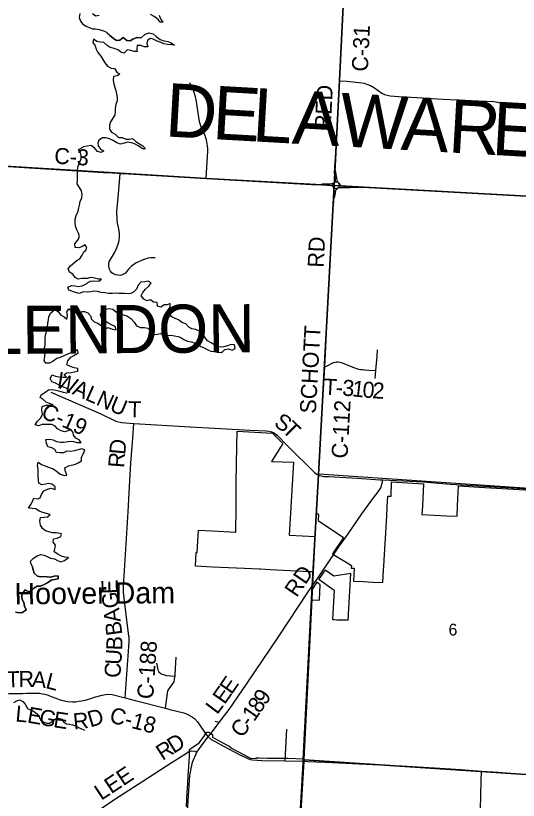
# Model space of a CAD drawing. Extents: x 114843 to 284848, y 317643 to 566895.
# Drawn here: x 239681 to 249076, y 436688 to 451370 of the extents above; entities that cross this region are included whole.
import ezdxf

# ---------------------------------------------------------------- set-up
doc = ezdxf.new("R2010")
doc.units = 0
for name, color, linetype in [('GM_X_City_Street', 7, 'Continuous'), ('GM_X_Corporation', 7, 'Continuous'), ('GM_X_County', 7, 'Continuous'), ('GM_X_County_Road', 7, 'Continuous'), ('GM_X_County_Road_Text', 7, 'Continuous'), ('GM_X_County_Text', 7, 'Continuous'), ('GM_X_Hydro_Text', 7, 'Continuous'), ('GM_X_Major_Lake', 7, 'Continuous'), ('GM_X_Minor_River', 7, 'Continuous'), ('GM_X_Section', 7, 'Continuous'), ('GM_X_Section_Text', 7, 'Continuous'), ('GM_X_Township', 7, 'Continuous'), ('GM_X_Township_Road', 7, 'Continuous'), ('GM_X_Township_Road_Text', 7, 'Continuous'), ('GM_X_Township_Text', 7, 'Continuous')]:
    doc.layers.add(name, color=color, linetype=linetype)

msp = doc.modelspace()

# ---------------------------------------------------------------- linework, layer by layer
at = {"layer": 'GM_X_City_Street'}
msp.add_lwpolyline([(248232, 434421), (248235, 434514), (248248, 434695), (248258, 434810), (248284, 435009), (248302, 435154), (248321, 435305), (248337, 435513), (248344, 435697), (248362, 436265), (248384, 437039), (248390, 437234)], dxfattribs=at)
at = {"layer": 'GM_X_Corporation'}
msp.add_lwpolyline([(242871, 436566), (242879, 436707), (242887, 436848), (242896, 436998), (242905, 437155), (242915, 437312), (242927, 437515), (242929, 437639), (242953, 437656), (243108, 437765), (243152, 437822), (243201, 437885), (243256, 437962), (243291, 437963), (243360, 437919), (243360, 437871), (243403, 437845), (243635, 437721), (243663, 437706), (243705, 437678), (243700, 437670), (244067, 437474), (244174, 437473), (244174, 437482), (244235, 437481), (244385, 437479), (244679, 437475), (244768, 437474), (245061, 437463), (245062, 437476), (245069, 437616), (245073, 437679), (245075, 437729), (245077, 437766), (245078, 437781), (245081, 437831), (245083, 437883), (245086, 437933), (245089, 437985), (245092, 438035), (245094, 438082), (245097, 438137), (245100, 438187), (245102, 438237), (245105, 438288), (245108, 438338), (245112, 438426), (245114, 438460), (245119, 438542), (245122, 438598), (245125, 438654), (245127, 438704), (245130, 438753), (245133, 438804), (245135, 438854), (245138, 438904), (245141, 438954), (245143, 439003), (245146, 439053), (245148, 439090), (245149, 439103), (245152, 439176), (245154, 439214), (245159, 439298), (245162, 439364), (245165, 439414), (245168, 439466), (245171, 439521), (245173, 439571), (245176, 439621), (245179, 439673), (245181, 439720), (245184, 439770), (245186, 439804), (245188, 439845), (245193, 439942), (245196, 439989), (245199, 440052), (245201, 440082), (245206, 440204), (245217, 440438), (245363, 440434), (245373, 440722), (245308, 440767), (245226, 440647), (245231, 440760), (245232, 440781), (245242, 440963), (245242, 440963), (245242, 440963), (245172, 440966), (244948, 440977), (244690, 440989), (244436, 441001), (244249, 441010), (244229, 441011), (243958, 441024), (243357, 441053), (243043, 441068), (243054, 441325), (243074, 441324), (243099, 441741), (243353, 441728), (243794, 441704), (243799, 442166), (243803, 442637), (243815, 443314), (243820, 443594), (244480, 443556), (244676, 443362), (244460, 443028), (244873, 443018), (244825, 442174), (244795, 441652), (245280, 441626), (245305, 442065), (245343, 442039), (245336, 441923), (245808, 441603), (245600, 441299), (245650, 441268), (245659, 441262), (245857, 441141), (245956, 441080), (245953, 441033), (246011, 441030), (245998, 440790), (246179, 440780), (246362, 440771), (246545, 440761), (246559, 441002), (246562, 441062), (246576, 441295), (246598, 441685), (246617, 442014), (246625, 442166), (246627, 442187), (246638, 442380), (246700, 442378), (246707, 442646), (247307, 442610), (247283, 442191), (247275, 442038), (247734, 442013), (247932, 442002), (247942, 442196), (247961, 442571), (248347, 442548), (249313, 442489)], dxfattribs=at)
msp.add_lwpolyline([(245787, 440064), (245839, 440062), (245865, 440062), (245893, 440061), (245947, 440930), (245626, 440881), (245463, 440993), (245429, 440944), (245346, 440823), (245637, 440620), (245604, 440069), (245637, 440068), (245687, 440067), (245737, 440065)], close=True, dxfattribs=at)
at = {"layer": 'GM_X_County'}
for points in [[(232045, 448989), (233149, 448933), (235918, 448768), (238139, 448636), (241635, 448421), (243243, 448326), (245634, 448192), (249348, 447987)], [(249348, 447987), (245634, 448192), (243243, 448326), (241635, 448421), (238139, 448636), (235918, 448768), (233149, 448933), (232045, 448989)]]:
    msp.add_lwpolyline(points, dxfattribs=at)
at = {"layer": 'GM_X_County_Road'}
for p, q in [((239549, 448546), (241323, 448437)), ((241323, 448437), (241375, 448434)), ((241636, 448418), (241688, 448415)), ((241688, 448415), (243244, 448323)), ((243244, 448323), (245210, 448213)), ((245618, 448172), (245613, 448191)), ((245326, 440846), (245623, 441281)), ((245236, 440715), (245326, 440846)), ((243245, 437914), (243279, 437874)), ((243279, 437874), (243309, 437913))]:
    msp.add_line(p, q, dxfattribs=at)
for points in [[(245661, 448706), (245732, 450153), (245989, 455358), (246003, 455793), (246052, 456570)], [(245650, 448485), (245648, 448526), (245649, 448562), (245654, 448621), (245661, 448706)], [(241375, 448434), (241584, 448421), (241636, 448418)], [(245629, 448245), (245645, 448262), (245660, 448286), (245662, 448309), (245660, 448327), (245655, 448358), (245649, 448389), (245643, 448429), (245641, 448468), (245650, 448485)], [(245722, 448236), (245712, 448251), (245693, 448286), (245682, 448338), (245671, 448399), (245664, 448449), (245661, 448471), (245650, 448485)], [(245629, 448245), (245644, 448255), (245662, 448261), (245676, 448262), (245696, 448258), (245711, 448249), (245722, 448236)], [(245210, 448213), (245245, 448212), (245284, 448212), (245323, 448214), (245392, 448216)], [(245392, 448216), (245416, 448226), (245446, 448225), (245484, 448225), (245518, 448223), (245552, 448223), (245586, 448230), (245610, 448236), (245629, 448245)], [(245392, 448216), (245414, 448202), (245587, 448192), (245602, 448185), (245618, 448172)], [(245613, 448191), (245613, 448207), (245614, 448220), (245620, 448233), (245629, 448245)], [(245618, 448172), (245625, 448160), (245633, 448152)], [(245636, 447966), (245625, 447981), (245632, 448122), (245629, 448140), (245622, 448158), (245618, 448172)], [(245633, 448152), (245636, 448148), (245661, 448137), (245684, 448137), (245705, 448146)], [(245636, 447966), (245648, 447982), (245655, 448017), (245660, 448050), (245659, 448078), (245664, 448101), (245674, 448117), (245688, 448133), (245705, 448146)], [(245705, 448146), (245719, 448155), (245729, 448166), (245735, 448181), (245736, 448184)], [(245705, 448146), (245733, 448153), (245765, 448158), (245815, 448157), (245878, 448154), (245934, 448153), (245957, 448162)], [(245722, 448236), (245734, 448218), (245748, 448203), (245765, 448191), (245780, 448184), (245794, 448181)], [(245736, 448184), (245737, 448194), (245736, 448207), (245733, 448217), (245722, 448236)], [(245794, 448181), (245938, 448173), (245957, 448162)], [(245957, 448162), (246015, 448162), (246040, 448162), (246077, 448162), (246122, 448160), (246165, 448160)], [(246165, 448160), (249349, 447984), (249762, 447961)], [(245613, 447766), (245618, 447807), (245620, 447834), (245623, 447860), (245625, 447881), (245628, 447905), (245631, 447931), (245635, 447956), (245636, 447966)], [(245342, 442773), (245457, 444801), (245529, 446172), (245613, 447766)], [(240337, 444328), (241273, 443922), (241552, 443782), (241659, 443759), (241887, 443740)], [(241724, 438607), (241799, 439653), (241802, 439747), (241794, 439767), (241746, 440158), (241695, 440580), (241693, 440628), (241694, 440691), (241752, 441588), (241783, 442084), (241807, 442559), (241831, 442997), (241872, 443463), (241887, 443740)], [(241887, 443740), (242941, 443679), (243398, 443651), (244056, 443615), (244365, 443600), (244413, 443595), (244464, 443585), (244502, 443570), (244566, 443518), (244777, 443306), (245269, 442819), (245317, 442784), (245342, 442773)], [(245342, 442773), (245364, 442763), (245440, 442750), (245526, 442744), (246071, 442714), (246489, 442686)], [(245623, 441281), (245724, 441428), (245895, 441675), (246151, 442046), (246368, 442347), (246456, 442460), (246507, 442538), (246538, 442645), (246541, 442683)], [(246489, 442686), (246541, 442683), (247297, 442645), (247810, 442604), (249369, 442511), (250744, 442434), (251267, 442405)], [(243309, 437913), (243377, 438003), (243485, 438143), (243587, 438274), (243670, 438386), (243754, 438508), (243997, 438864), (244604, 439765), (245150, 440589), (245222, 440693), (245236, 440715)], [(238600, 438276), (238698, 438356), (238780, 438419), (238855, 438472), (238921, 438515), (238989, 438552), (239034, 438574), (239094, 438600), (239199, 438638), (239283, 438658), (239367, 438673), (239475, 438680), (239561, 438684), (239816, 438689)], [(239816, 438689), (239885, 438690), (240044, 438695), (240124, 438690), (240179, 438682), (240226, 438671), (240289, 438653), (240345, 438632), (240431, 438599), (240492, 438576), (240588, 438549), (240655, 438539), (240744, 438533), (240802, 438533), (240857, 438540), (240912, 438548), (241006, 438569), (241086, 438593), (241153, 438616), (241297, 438658), (241357, 438668), (241406, 438672), (241485, 438665), (241724, 438607), (241914, 438554), (242482, 438411), (242565, 438390), (242821, 438323), (242888, 438299), (242964, 438259), (243022, 438216), (243077, 438156), (243221, 437941), (243245, 437914)], [(242903, 436425), (242892, 436484), (242935, 437152), (242985, 437402), (243066, 437589), (243237, 437822), (243279, 437874)], [(243279, 437874), (243337, 437828), (243399, 437792), (243576, 437695), (243886, 437532), (243980, 437487), (244022, 437468), (244065, 437451), (244108, 437443), (244279, 437431), (244720, 437426), (245054, 437419), (245087, 437418)], [(245087, 437418), (245136, 437416), (245468, 437399), (246355, 437357), (246896, 437331), (247607, 437292), (247806, 437279), (247999, 437265), (248390, 437234), (248697, 437215), (248853, 437204), (248996, 437192), (249247, 437173)]]:
    msp.add_lwpolyline(points, dxfattribs=at)
at = {"layer": 'GM_X_Major_Lake'}
for points in [[(240880, 451409), (240868, 451339), (240889, 451267), (240935, 451211), (241001, 451173), (241053, 451151)], [(241242, 451376), (241180, 451364), (241114, 451402)], [(242361, 451383), (242389, 451311), (242429, 451249), (242379, 451249), (242341, 451299), (242269, 451353), (242202, 451395)], [(242011, 450954), (242035, 450960), (242099, 451022), (242175, 451052), (242249, 451028), (242307, 450980), (242381, 450926), (242447, 450900), (242523, 450887), (242589, 450863), (242647, 450817), (242591, 450828), (242517, 450834), (242451, 450846), (242379, 450874), (242325, 450894), (242253, 450928), (242197, 450944), (242145, 450904), (242129, 450852), (242153, 450786), (242091, 450790), (242017, 450814), (241951, 450814), (241943, 450751), (241951, 450701), (241895, 450701), (241831, 450721), (241763, 450731), (241711, 450667), (241649, 450687), (241595, 450731), (241521, 450755), (241449, 450777), (241389, 450815), (241329, 450869), (241263, 450877), (241195, 450889), (241135, 450933), (241121, 450866), (241165, 450806), (241185, 450744), (241217, 450684), (241269, 450614), (241308, 450550), (241348, 450488), (241398, 450428), (241466, 450390), (241530, 450382), (241572, 450316), (241630, 450276), (241576, 450244), (241512, 450232), (241502, 450161), (241518, 450093), (241536, 450029), (241550, 449973), (241575, 449837), (241575, 449777), (241551, 449708), (241537, 449642), (241537, 449576), (241533, 449512), (241497, 449450), (241455, 449383), (241435, 449319), (241437, 449249), (241472, 449191), (241542, 449153), (241604, 449093), (241670, 449091), (241738, 449061), (241804, 449057), (241866, 449073), (241926, 449017), (241992, 448975), (242058, 448935), (242110, 448881), (242048, 448881), (241982, 448927), (241914, 448963), (241852, 448991), (241778, 449005), (241710, 448985), (241640, 448967), (241570, 448991), (241500, 449035), (241434, 449067), (241372, 449085), (241302, 449083), (241236, 449040), (241218, 448986), (241224, 448936), (241266, 448872), (241326, 448844), (241276, 448810), (241210, 448828), (241152, 448896), (241086, 448938), (241016, 448928), (240948, 448918)], [(241053, 451151), (241115, 451125), (241167, 451123), (241239, 451111), (241319, 451089), (241379, 451059), (241443, 450999), (241511, 450941), (241563, 450907), (241627, 450913), (241689, 450960), (241757, 450907), (241823, 450900), (241873, 450930), (241943, 450960), (242011, 450954)], [(242011, 450954), (241943, 450960), (241873, 450930), (241823, 450900), (241757, 450907), (241689, 450960), (241627, 450913), (241563, 450907), (241511, 450941), (241443, 450999), (241393, 451046)], [(240835, 448428), (240836, 448485), (240847, 448552), (240873, 448618), (240904, 448690), (240904, 448754), (240892, 448804), (240856, 448868), (240948, 448918)], [(240930, 447050), (240863, 447024), (240795, 447030), (240783, 447098), (240835, 447166), (240871, 447233), (240855, 447299), (240821, 447363), (240801, 447431), (240792, 447499), (240790, 447563), (240812, 447634), (240848, 447710), (240862, 447772), (240874, 447822), (240888, 447895), (240916, 447961), (240924, 448023), (240908, 448091), (240871, 448157), (240831, 448225), (240833, 448291), (240835, 448428)], [(240952, 446950), (240993, 446980), (241008, 447033), (240981, 447085), (240930, 447050)], [(240919, 446453), (240851, 446439), (240792, 446473), (240750, 446531), (240684, 446570), (240663, 446633), (240703, 446689), (240830, 446797), (240880, 446820), (240924, 446886), (240952, 446950)], [(240949, 446202), (240870, 446171), (240800, 446189), (240671, 446233), (240653, 446291), (240723, 446323), (240789, 446313), (240857, 446305), (240922, 446315), (240988, 446346), (241007, 446353)], [(241007, 446353), (241031, 446377), (241081, 446402), (241132, 446406), (241233, 446400), (241284, 446439), (241231, 446439), (241180, 446450), (241126, 446464), (241073, 446468), (241023, 446454), (240972, 446454), (240919, 446453)], [(243535, 445069), (243593, 445125), (243661, 445135), (243730, 445114), (243784, 445144), (243768, 445209), (243704, 445217), (243638, 445191), (243573, 445173), (243505, 445165), (243455, 445175), (243403, 445204), (243333, 445246), (243265, 445286), (243215, 445354), (243173, 445415), (243117, 445469), (243047, 445497), (242975, 445509), (242915, 445540), (242863, 445602), (242787, 445632), (242727, 445676), (242663, 445705), (242597, 445737), (242529, 445785), (242517, 445849), (242570, 445917), (242570, 445985), (242510, 445957), (242458, 445960), (242395, 445914), (242331, 445936), (242325, 446002), (242257, 446010), (242199, 446051), (242137, 446035), (242075, 446065), (242025, 446131), (242057, 446191), (242108, 446255), (242170, 446311), (242212, 446373), (242160, 446401), (242092, 446391), (242020, 446386), (241970, 446328), (241937, 446254), (241883, 446196), (241833, 446170), (241783, 446168), (241714, 446170), (241610, 446170), (241542, 446177), (241488, 446171), (241416, 446169), (241348, 446183), (241280, 446191), (241209, 446206), (241139, 446218), (241085, 446204), (241021, 446198), (240949, 446202)], [(240762, 443404), (240832, 443382), (240906, 443383), (240868, 443433), (240804, 443463), (240764, 443521), (240752, 443571), (240720, 443621), (240656, 443600), (240596, 443580), (240531, 443600), (240465, 443638), (240421, 443688), (240357, 443718), (240293, 443720), (240225, 443720), (240175, 443722), (240109, 443697), (240042, 443713), (240086, 443783), (240150, 443848), (240184, 443914), (240172, 443986), (240178, 444058), (240248, 444081), (240310, 444081), (240378, 444089), (240312, 444115), (240248, 444141), (240192, 444189), (240139, 444225), (240155, 444277), (240223, 444321), (240293, 444367), (240361, 444378), (240431, 444360), (240504, 444342), (240568, 444328), (240636, 444312), (240690, 444324), (240642, 444392), (240573, 444420), (240499, 444458), (240427, 444492), (240353, 444520), (240325, 444580), (240361, 444648), (240427, 444626), (240495, 444612), (240567, 444603), (240633, 444605), (240585, 444655), (240639, 444685), (240715, 444695), (240773, 444707), (240845, 444716), (240841, 444766), (240775, 444778), (240707, 444805), (240635, 444839), (240656, 444914), (240712, 444978), (240770, 445014), (240846, 445064), (240836, 445116), (240764, 445076), (240698, 445054), (240648, 445034), (240582, 445004), (240514, 444975), (240452, 444955), (240384, 444905), (240314, 444866), (240244, 444866), (240210, 444920), (240226, 444995), (240232, 445061), (240211, 445129), (240229, 445199), (240229, 445275), (240231, 445347), (240247, 445414), (240261, 445480), (240274, 445548), (240282, 445614), (240294, 445678), (240300, 445744), (240336, 445811), (240410, 445873), (240476, 445837), (240516, 445773), (240584, 445737), (240639, 445693), (240646, 445759), (240636, 445830), (240672, 445884), (240736, 445850), (240807, 445824), (240861, 445812), (240929, 445832), (240965, 445836)], [(240965, 445836), (241029, 445809), (241079, 445753), (241097, 445691), (241147, 445639), (241217, 445618), (241285, 445568), (241345, 445502), (241411, 445536), (241481, 445503), (241558, 445489), (241538, 445553), (241472, 445584), (241404, 445624), (241338, 445658), (241284, 445710), (241264, 445779), (241294, 445847), (241361, 445881), (241427, 445892), (241497, 445876), (241567, 445824), (241631, 445784), (241693, 445773), (241761, 445753), (241835, 445701), (241897, 445633), (241939, 445568), (242013, 445536), (242087, 445536), (242153, 445522), (242215, 445459), (242277, 445407), (242333, 445411), (242385, 445423), (242449, 445399), (242516, 445384), (242584, 445394), (242652, 445380), (242716, 445370), (242768, 445350), (242826, 445313), (242892, 445279), (242968, 445267), (243046, 445233), (243112, 445194), (243194, 445160), (243270, 445116), (243328, 445092), (243397, 445089), (243469, 445069), (243521, 445071), (243535, 445069)], [(239970, 441105), (239960, 441161), (240014, 441219), (240082, 441262), (240150, 441286), (240204, 441274), (240257, 441254), (240331, 441220), (240403, 441206), (240459, 441178), (240523, 441149), (240593, 441173), (240667, 441233), (240601, 441235), (240535, 441259), (240467, 441295), (240401, 441337), (240410, 441389), (240426, 441463), (240380, 441521), (240386, 441583), (240454, 441591), (240522, 441622), (240538, 441674), (240438, 441690), (240370, 441693), (240301, 441713), (240235, 441733), (240183, 441775), (240145, 441839), (240133, 441911), (240143, 441979), (240211, 441986), (240273, 441992), (240327, 442036), (240259, 442056), (240188, 442074), (240122, 442098), (240060, 442142), (239988, 442151), (239922, 442153), (239966, 442226), (239994, 442278), (240022, 442340), (240090, 442330), (240140, 442346), (240164, 442410), (240204, 442477), (240276, 442511), (240344, 442529), (240420, 442503), (240418, 442555), (240355, 442605), (240291, 442617), (240239, 442603), (240171, 442591), (240115, 442625), (240105, 442679), (240101, 442749), (240101, 442819), (240098, 442885), (240086, 442952), (240100, 443016), (240166, 442974), (240232, 442948), (240307, 442918), (240371, 442894), (240437, 442854), (240513, 442790), (240585, 442766), (240635, 442771), (240611, 442841), (240601, 442911), (240665, 442949), (240797, 442977), (240849, 443000), (240913, 443040), (240913, 443106), (240947, 443176), (240975, 443243), (240909, 443266), (240847, 443244), (240781, 443230), (240709, 443214), (240638, 443220), (240572, 443193), (240508, 443193), (240446, 443195), (240414, 443255), (240354, 443281), (240284, 443301), (240254, 443369), (240243, 443437), (240313, 443443), (240378, 443431), (240446, 443403), (240520, 443388), (240576, 443388), (240626, 443394), (240696, 443406), (240762, 443404)], [(239676, 440208), (239746, 440198), (239810, 440200), (239874, 440251), (239848, 440321), (239832, 440387), (239802, 440443), (239796, 440493), (239802, 440553), (239855, 440626), (239916, 440598), (239966, 440598), (240020, 440658), (240080, 440692), (240146, 440694), (240214, 440725), (240278, 440757), (240344, 440809), (240404, 440821), (240474, 440834), (240472, 440890), (240402, 440884), (240336, 440865), (240269, 440871), (240203, 440875), (240151, 440871), (240087, 440883), (240025, 440939), (240007, 441003), (239995, 441055), (239970, 441105)], [(239676, 440208), (239746, 440198), (239810, 440200), (239874, 440251), (239848, 440321), (239832, 440387), (239802, 440443), (239796, 440493), (239802, 440553), (239855, 440626), (239916, 440598), (239966, 440598), (240020, 440658), (240080, 440692), (240146, 440694), (240214, 440725), (240278, 440757), (240344, 440809), (240404, 440821), (240474, 440834), (240472, 440890), (240402, 440884), (240336, 440865), (240269, 440871), (240203, 440875), (240151, 440871), (240087, 440883), (240025, 440939), (240007, 441003), (239995, 441055), (239970, 441105)], [(239970, 441105), (239995, 441055), (240007, 441003), (240025, 440939), (240087, 440883), (240151, 440871), (240203, 440875), (240269, 440871), (240336, 440865), (240402, 440884), (240472, 440890), (240474, 440834), (240404, 440821), (240344, 440809), (240278, 440757), (240214, 440725), (240146, 440694), (240080, 440692), (240020, 440658), (239966, 440598), (239916, 440598), (239855, 440626), (239802, 440553), (239796, 440493), (239802, 440443), (239832, 440387), (239848, 440321), (239874, 440251), (239810, 440200), (239746, 440198), (239676, 440208)]]:
    msp.add_lwpolyline(points, dxfattribs=at)
at = {"layer": 'GM_X_Minor_River'}
msp.add_lwpolyline([(239645, 438518), (239703, 438546), (239759, 438566), (239811, 438536), (239857, 438486), (239899, 438403), (239959, 438379), (240015, 438353), (240079, 438307), (240113, 438255), (240145, 438194), (240207, 438150), (240261, 438134), (240313, 438134), (240371, 438170), (240427, 438210), (240477, 438222), (240543, 438208), (240575, 438155), (240629, 438119), (240689, 438113), (240741, 438099), (240797, 438079), (240853, 438047), (240909, 438028), (240967, 438002)], dxfattribs=at)
at = {"layer": 'GM_X_Section'}
for points in [[(245331, 442509), (245348, 442794), (250648, 442436), (250354, 437098), (245074, 437444), (245201, 439944), (245282, 441591)], [(245074, 437444), (250354, 437098), (250195, 434317), (244909, 434613), (245006, 436278), (245073, 437414)]]:
    msp.add_lwpolyline(points, close=True, dxfattribs=at)
at = {"layer": 'GM_X_Township'}
for points in [[(249348, 447987), (245634, 448192), (245731, 450156), (245988, 455361), (246002, 455796), (246051, 456573), (246127, 457699), (246129, 457753), (246147, 458213), (246222, 459764), (246313, 461995), (246747, 469460), (247114, 475705), (254479, 475239)], [(245988, 455361), (245731, 450156), (245634, 448192), (243243, 448326), (241635, 448421), (238139, 448636), (235918, 448768), (233149, 448933), (232045, 448989), (231276, 449033), (228526, 449170), (228491, 449172), (228201, 449186), (228041, 449194), (227866, 449202), (225877, 449307), (225572, 449324), (225382, 449333), (224856, 449363), (222744, 449468), (220656, 449563), (220716, 450708), (220889, 453866)], [(232045, 448989), (233149, 448933), (235918, 448768), (238139, 448636), (241635, 448421), (243243, 448326), (245634, 448192), (245341, 442776), (245220, 440696), (245055, 437452), (245053, 437422), (245052, 437391), (244988, 436207), (244949, 435467), (244926, 434608), (244677, 430346), (244673, 430277), (244631, 429552), (244510, 427293), (244480, 426747), (244358, 424313)], [(244358, 424313), (244480, 426747), (244510, 427293), (244631, 429552), (244673, 430277), (244677, 430346), (244926, 434608), (244949, 435467), (244988, 436207), (245052, 437391), (245053, 437422), (245055, 437452), (245220, 440696), (245341, 442776), (245634, 448192), (249348, 447987)]]:
    msp.add_lwpolyline(points, dxfattribs=at)
at = {"layer": 'GM_X_Township_Road'}
for p, q in [((246400, 444582), (246414, 444731)), ((243485, 438143), (243408, 438163)), ((244720, 437426), (244749, 438022)), ((242605, 437399), (242871, 437570))]:
    msp.add_line(p, q, dxfattribs=at)
for points in [[(243244, 448323), (243273, 448838), (243273, 448881), (243269, 448932), (243263, 448972), (243255, 449008), (243246, 449048), (243234, 449085), (243214, 449140), (243156, 449271), (243125, 449364), (243111, 449430), (243053, 449802), (243042, 449853), (243030, 449898), (243002, 449972), (242938, 450113)], [(245732, 450153), (245874, 450146), (246101, 450117), (246192, 450105), (246257, 450085), (246313, 450061), (246386, 450019), (246457, 449968), (246524, 449920), (246576, 449896), (246622, 449880), (246684, 449868), (246843, 449858), (247179, 449840), (247465, 449823), (247669, 449810), (248181, 449783), (248622, 449764), (248687, 449751), (248732, 449737), (248799, 449701)], [(242286, 446836), (242243, 446837), (242204, 446837), (242158, 446834), (242113, 446822), (242073, 446810), (241935, 446746), (241838, 446677), (241798, 446634), (241767, 446595), (241732, 446553), (241669, 446520), (241637, 446511), (241586, 446514), (241552, 446521), (241505, 446542), (241475, 446558), (241453, 446587), (241429, 446639), (241419, 446697), (241421, 446732), (241429, 446765), (241469, 446836), (241528, 446930), (241567, 447016), (241595, 447093), (241612, 447163), (241623, 447239), (241621, 447293), (241609, 447381), (241585, 447488), (241575, 447564), (241574, 447709), (241601, 448036), (241636, 448418)], [(246414, 444731), (246436, 445001), (246444, 445115)], [(245457, 444801), (245490, 444814), (245619, 444879), (245651, 444889), (245676, 444891), (245709, 444890), (245738, 444885), (245782, 444873), (246017, 444779), (246058, 444766), (246092, 444758), (246131, 444751), (246164, 444748), (246203, 444745), (246283, 444740), (246414, 444731)], [(242482, 438411), (242523, 438735), (242549, 438771), (242642, 438902), (242649, 438953), (242659, 439012), (242664, 439045), (242681, 439364)], [(242315, 439254), (242340, 439128), (242359, 439090), (242403, 439053), (242500, 439021), (242659, 439012)], [(242871, 437570), (242906, 437593), (242916, 437596)], [(242916, 437596), (242966, 437614), (243030, 437606), (243066, 437589)], [(240444, 436534), (240715, 436517), (241175, 436489), (241260, 436523), (241536, 436710), (242057, 437045), (242392, 437263), (242605, 437399)]]:
    msp.add_lwpolyline(points, dxfattribs=at)

# ---------------------------------------------------------------- texts
at = {"layer": 'GM_X_County_Road_Text'}
for s, rotation, p in [('C-31', 87.3297, (246263, 450319)), ('RED', 86.9878, (245567, 449223)), ('C-3', 356.4759, (240395, 448603)), ('RD', 87.4541, (245438, 446651)), ('SCHOTT', 86.8829, (245291, 443919)), ('W', 336.0976, (240402, 444437)), ('A', 336.0955, (240720, 444296)), ('L', 336.0567, (240961, 444189)), ('N', 335.2154, (241165, 444099)), ('U', 337.6634, (241418, 443982)), ('T', 359.5833, (241784, 443857)), ('C-112', 86.8216, (245882, 443078)), ('C-19', 336.3127, (240136, 443856)), ('S', 327.1074, (244490, 443703)), ('T', 315.2183, (244647, 443603)), ('D', 84.3936, (241726, 443146)), ('R', 85.7342, (241707, 442902)), ('RD', 55.9041, (244934, 440470)), ('E', 90.7237, (241587, 440551)), ('G', 95.7524, (241614, 440295)), ('A', 96.7996, (241645, 440034)), ('B', 97.5456, (241677, 439791)), ('B', 87.9485, (241671, 439490)), ('C-188', 86.0167, (242249, 438574)), ('U', 86.0573, (241652, 439216)), ('C', 86.0433, (241635, 438970)), ('T', 1.4522, (239513, 438800)), ('R', 1.2191, (239737, 438805)), ('A', 355.1989, (239975, 438811)), ('L', 345.3716, (240224, 438791)), ('E', 55.4494, (243716, 438653)), ('E', 54.9594, (243585, 438467)), ('9', 55.614, (244348, 438453)), ('8', 55.5052, (244243, 438300)), ('L', 354.7531, (239667, 438164)), ('E', 350.0608, (239884, 438145)), ('C-18', 345.5418, (241417, 438150)), ('L', 53.2856, (243446, 438279)), ('1', 55.0762, (244136, 438146)), ('G', 349.7938, (240104, 438106)), ('E', 351.3415, (240373, 438058)), ('R', 5.6829, (240768, 438013)), ('D', 16.5408, (241075, 438050)), ('C', 53.2721, (243911, 437840)), ('-', 54.6186, (244063, 438044))]:
    msp.add_text(s, height=300, rotation=rotation, dxfattribs=at).set_placement(p)
at = {"layer": 'GM_X_County_Text'}
for s, rotation, p in [('D', 356.7559, (242458, 449113)), ('E', 356.7567, (243341, 449063)), ('L', 356.7564, (244088, 449021)), ('A', 356.756, (244835, 448979)), ('W', 356.7567, (245718, 448929)), ('A', 356.7561, (246869, 448863)), ('R', 356.7591, (247752, 448813)), ('E', 356.7716, (248565, 448767))]:
    msp.add_text(s, height=1000, rotation=rotation, dxfattribs=at).set_placement(p)
at = {"layer": 'GM_X_Hydro_Text'}
msp.add_text('Hoover Dam', height=400, rotation=0.4204, dxfattribs=at).set_placement((239659, 440354))
at = {"layer": 'GM_X_Section_Text'}
msp.add_text('6', height=221, rotation=0.4154, dxfattribs=at).set_placement((247773, 439771))
at = {"layer": 'GM_X_Township_Road_Text'}
for s, rotation, p in [('T', 356.5984, (245433, 444282)), ('3', 356.405, (245780, 444261)), ('1', 353.6344, (245960, 444250)), ('0', 355.692, (246156, 444228)), ('2', 355.8025, (246341, 444214)), ('-', 356.5722, (245657, 444268)), ('D', 32.1954, (242633, 437554)), ('R', 32.4238, (242425, 437422)), ('LEE', 33.3776, (241279, 436677))]:
    msp.add_text(s, height=300, rotation=rotation, dxfattribs=at).set_placement(p)
at = {"layer": 'GM_X_Township_Text'}
msp.add_text('BLENDON', height=900, rotation=0.4151, dxfattribs=at).set_placement((238333, 445031))

doc.saveas('drawing.dxf')
